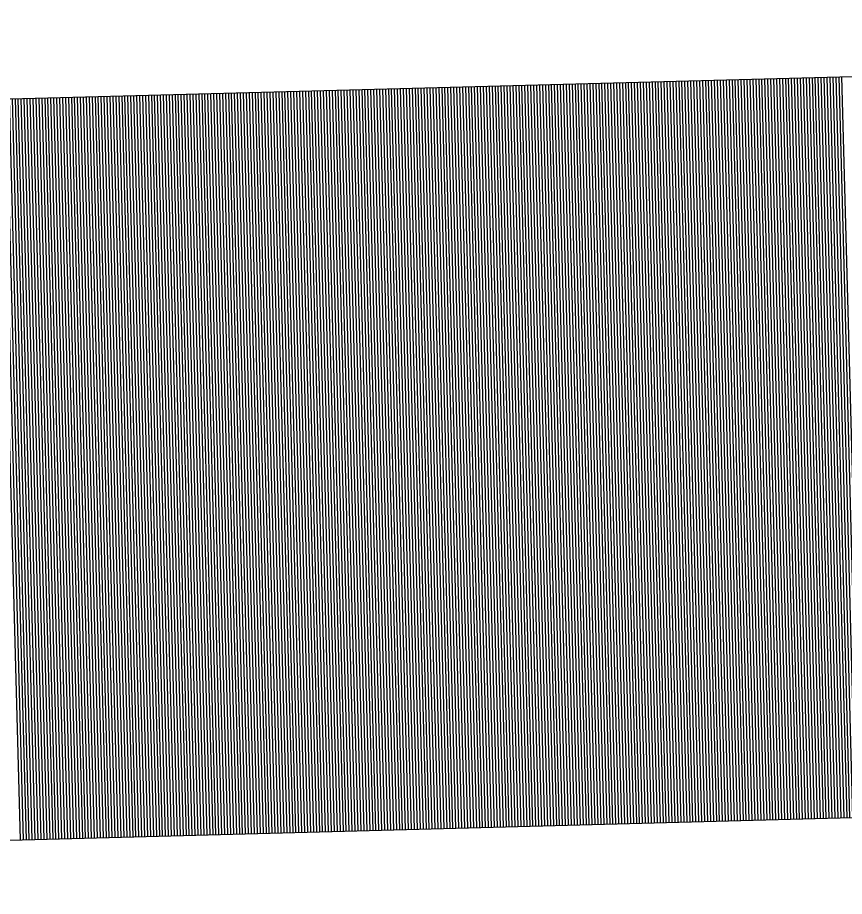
# Model space of a CAD drawing. Extents: x 1926836 to 1933254, y 596317 to 604524.
# Drawn here: x 1931032.851 to 1931035.641, y 596989.471 to 596992.436 of the extents above; entities that cross this region are included whole.
import ezdxf

# ---------------------------------------------------------------- set-up
doc = ezdxf.new("R2010")
doc.units = 0
doc.layers.add('Default', color=7, linetype='Continuous')

msp = doc.modelspace()

# ---------------------------------------------------------------- linework, layer by layer
at = {"layer": 'Default'}
for p, q in [((1931025.6806, 596991.9697), (1931043.0594, 596992.4362)), ((1931035.4317, 596992.2314), (1931035.4988, 596989.7323)), ((1931035.4417, 596992.2317), (1931035.5088, 596989.7326)), ((1931035.4517, 596992.232), (1931035.5188, 596989.7329)), ((1931035.4617, 596992.2322), (1931035.5288, 596989.7331)), ((1931035.4717, 596992.2325), (1931035.5388, 596989.7334)), ((1931035.4817, 596992.2328), (1931035.5488, 596989.7337)), ((1931035.4917, 596992.233), (1931035.5588, 596989.7339)), ((1931035.5017, 596992.2333), (1931035.5688, 596989.7342)), ((1931035.5117, 596992.2336), (1931035.5788, 596989.7345)), ((1931035.5217, 596992.2338), (1931035.5888, 596989.7347)), ((1931035.5317, 596992.2341), (1931035.5988, 596989.735)), ((1931035.5417, 596992.2344), (1931035.6088, 596989.7353)), ((1931035.5517, 596992.2346), (1931035.6188, 596989.7355)), ((1931035.5617, 596992.2349), (1931035.6287, 596989.7358)), ((1931035.5717, 596992.2352), (1931035.6387, 596989.7361)), ((1931035.5817, 596992.2354), (1931035.6487, 596989.7363)), ((1931035.5917, 596992.2357), (1931035.6587, 596989.7366)), ((1931035.6016, 596992.236), (1931035.6687, 596989.7369)), ((1931035.6116, 596992.2362), (1931035.6787, 596989.7371)), ((1931035.6216, 596992.2365), (1931035.6887, 596989.7374)), ((1931035.6316, 596992.2368), (1931035.6987, 596989.7377)), ((1931034.3321, 596992.2019), (1931034.3992, 596989.7028)), ((1931034.3421, 596992.2022), (1931034.4092, 596989.7031)), ((1931034.3521, 596992.2024), (1931034.4192, 596989.7033)), ((1931034.3621, 596992.2027), (1931034.4292, 596989.7036)), ((1931034.3721, 596992.203), (1931034.4392, 596989.7039)), ((1931034.3821, 596992.2032), (1931034.4492, 596989.7041)), ((1931034.3921, 596992.2035), (1931034.4592, 596989.7044)), ((1931034.4021, 596992.2038), (1931034.4692, 596989.7047)), ((1931034.4121, 596992.204), (1931034.4792, 596989.7049)), ((1931034.4221, 596992.2043), (1931034.4892, 596989.7052)), ((1931034.4321, 596992.2046), (1931034.4992, 596989.7055)), ((1931034.4421, 596992.2049), (1931034.5092, 596989.7058)), ((1931034.4521, 596992.2051), (1931034.5191, 596989.706)), ((1931034.4621, 596992.2054), (1931034.5291, 596989.7063)), ((1931034.4721, 596992.2057), (1931034.5391, 596989.7066)), ((1931034.4821, 596992.2059), (1931034.5491, 596989.7068)), ((1931034.492, 596992.2062), (1931034.5591, 596989.7071)), ((1931034.502, 596992.2065), (1931034.5691, 596989.7074)), ((1931034.512, 596992.2067), (1931034.5791, 596989.7076)), ((1931034.522, 596992.207), (1931034.5891, 596989.7079)), ((1931034.532, 596992.2073), (1931034.5991, 596989.7082)), ((1931034.542, 596992.2075), (1931034.6091, 596989.7084)), ((1931034.552, 596992.2078), (1931034.6191, 596989.7087)), ((1931034.562, 596992.2081), (1931034.6291, 596989.709)), ((1931034.572, 596992.2083), (1931034.6391, 596989.7092)), ((1931034.582, 596992.2086), (1931034.6491, 596989.7095)), ((1931034.592, 596992.2089), (1931034.6591, 596989.7098)), ((1931034.602, 596992.2091), (1931034.6691, 596989.71)), ((1931034.612, 596992.2094), (1931034.6791, 596989.7103)), ((1931034.622, 596992.2097), (1931034.6891, 596989.7106)), ((1931034.632, 596992.21), (1931034.6991, 596989.7109)), ((1931034.642, 596992.2102), (1931034.7091, 596989.7111)), ((1931034.652, 596992.2105), (1931034.7191, 596989.7114)), ((1931034.662, 596992.2108), (1931034.7291, 596989.7117)), ((1931034.672, 596992.211), (1931034.7391, 596989.7119)), ((1931034.682, 596992.2113), (1931034.7491, 596989.7122)), ((1931034.692, 596992.2116), (1931034.7591, 596989.7125)), ((1931034.702, 596992.2118), (1931034.7691, 596989.7127)), ((1931034.712, 596992.2121), (1931034.7791, 596989.713)), ((1931034.722, 596992.2124), (1931034.7891, 596989.7133)), ((1931034.732, 596992.2126), (1931034.799, 596989.7135)), ((1931034.742, 596992.2129), (1931034.809, 596989.7138)), ((1931034.752, 596992.2132), (1931034.819, 596989.7141)), ((1931034.762, 596992.2134), (1931034.829, 596989.7143)), ((1931034.7719, 596992.2137), (1931034.839, 596989.7146)), ((1931034.7819, 596992.214), (1931034.849, 596989.7149)), ((1931034.7919, 596992.2142), (1931034.859, 596989.7151)), ((1931034.8019, 596992.2145), (1931034.869, 596989.7154)), ((1931034.8119, 596992.2148), (1931034.879, 596989.7157)), ((1931034.8219, 596992.2151), (1931034.889, 596989.716)), ((1931034.8319, 596992.2153), (1931034.899, 596989.7162)), ((1931034.8419, 596992.2156), (1931034.909, 596989.7165)), ((1931034.8519, 596992.2159), (1931034.919, 596989.7168)), ((1931034.8619, 596992.2161), (1931034.929, 596989.717)), ((1931034.8719, 596992.2164), (1931034.939, 596989.7173)), ((1931034.8819, 596992.2167), (1931034.949, 596989.7176)), ((1931034.8919, 596992.2169), (1931034.959, 596989.7178)), ((1931034.9019, 596992.2172), (1931034.969, 596989.7181)), ((1931034.9119, 596992.2175), (1931034.979, 596989.7184)), ((1931034.9219, 596992.2177), (1931034.989, 596989.7186)), ((1931034.9319, 596992.218), (1931034.999, 596989.7189)), ((1931034.9419, 596992.2183), (1931035.009, 596989.7192)), ((1931034.9519, 596992.2185), (1931035.019, 596989.7194)), ((1931034.9619, 596992.2188), (1931035.029, 596989.7197)), ((1931034.9719, 596992.2191), (1931035.039, 596989.72)), ((1931034.9819, 596992.2193), (1931035.049, 596989.7202)), ((1931034.9919, 596992.2196), (1931035.059, 596989.7205)), ((1931035.0019, 596992.2199), (1931035.0689, 596989.7208)), ((1931035.0119, 596992.2201), (1931035.0789, 596989.721)), ((1931035.0219, 596992.2204), (1931035.0889, 596989.7213)), ((1931035.0319, 596992.2207), (1931035.0989, 596989.7216)), ((1931035.0418, 596992.221), (1931035.1089, 596989.7219)), ((1931035.0518, 596992.2212), (1931035.1189, 596989.7221)), ((1931035.0618, 596992.2215), (1931035.1289, 596989.7224)), ((1931035.0718, 596992.2218), (1931035.1389, 596989.7227)), ((1931035.0818, 596992.222), (1931035.1489, 596989.7229)), ((1931035.0918, 596992.2223), (1931035.1589, 596989.7232)), ((1931035.1018, 596992.2226), (1931035.1689, 596989.7235)), ((1931035.1118, 596992.2228), (1931035.1789, 596989.7237)), ((1931035.1218, 596992.2231), (1931035.1889, 596989.724)), ((1931035.1318, 596992.2234), (1931035.1989, 596989.7243)), ((1931035.1418, 596992.2236), (1931035.2089, 596989.7245)), ((1931035.1518, 596992.2239), (1931035.2189, 596989.7248)), ((1931035.1618, 596992.2242), (1931035.2289, 596989.7251)), ((1931035.1718, 596992.2244), (1931035.2389, 596989.7253)), ((1931035.1818, 596992.2247), (1931035.2489, 596989.7256)), ((1931035.1918, 596992.225), (1931035.2589, 596989.7259)), ((1931035.2018, 596992.2252), (1931035.2689, 596989.7261)), ((1931035.2118, 596992.2255), (1931035.2789, 596989.7264)), ((1931035.2218, 596992.2258), (1931035.2889, 596989.7267)), ((1931035.2318, 596992.2261), (1931035.2989, 596989.727)), ((1931035.2418, 596992.2263), (1931035.3089, 596989.7272)), ((1931035.2518, 596992.2266), (1931035.3189, 596989.7275)), ((1931035.2618, 596992.2269), (1931035.3289, 596989.7278)), ((1931035.2718, 596992.2271), (1931035.3389, 596989.728)), ((1931035.2818, 596992.2274), (1931035.3488, 596989.7283)), ((1931035.2918, 596992.2277), (1931035.3588, 596989.7286)), ((1931035.3018, 596992.2279), (1931035.3688, 596989.7288)), ((1931035.3118, 596992.2282), (1931035.3788, 596989.7291)), ((1931035.3217, 596992.2285), (1931035.3888, 596989.7294)), ((1931035.3317, 596992.2287), (1931035.3988, 596989.7296)), ((1931035.3417, 596992.229), (1931035.4088, 596989.7299)), ((1931035.3517, 596992.2293), (1931035.4188, 596989.7302)), ((1931035.3617, 596992.2295), (1931035.4288, 596989.7304)), ((1931035.3717, 596992.2298), (1931035.4388, 596989.7307)), ((1931035.3817, 596992.2301), (1931035.4488, 596989.731)), ((1931035.3917, 596992.2303), (1931035.4588, 596989.7312)), ((1931035.4017, 596992.2306), (1931035.4688, 596989.7315)), ((1931035.4117, 596992.2309), (1931035.4788, 596989.7318)), ((1931035.4217, 596992.2312), (1931035.4888, 596989.7321)), ((1931033.2225, 596992.1721), (1931033.2896, 596989.673)), ((1931033.2325, 596992.1724), (1931033.2996, 596989.6733)), ((1931033.2425, 596992.1727), (1931033.3096, 596989.6736)), ((1931033.2525, 596992.1729), (1931033.3196, 596989.6738)), ((1931033.2625, 596992.1732), (1931033.3296, 596989.6741)), ((1931033.2725, 596992.1735), (1931033.3396, 596989.6744)), ((1931033.2825, 596992.1737), (1931033.3496, 596989.6746)), ((1931033.2925, 596992.174), (1931033.3596, 596989.6749)), ((1931033.3025, 596992.1743), (1931033.3696, 596989.6752)), ((1931033.3125, 596992.1745), (1931033.3796, 596989.6754)), ((1931033.3225, 596992.1748), (1931033.3896, 596989.6757)), ((1931033.3325, 596992.1751), (1931033.3996, 596989.676)), ((1931033.3425, 596992.1753), (1931033.4095, 596989.6762)), ((1931033.3525, 596992.1756), (1931033.4195, 596989.6765)), ((1931033.3625, 596992.1759), (1931033.4295, 596989.6768)), ((1931033.3725, 596992.1761), (1931033.4395, 596989.677)), ((1931033.3824, 596992.1764), (1931033.4495, 596989.6773)), ((1931033.3924, 596992.1767), (1931033.4595, 596989.6776)), ((1931033.4024, 596992.1769), (1931033.4695, 596989.6778)), ((1931033.4124, 596992.1772), (1931033.4795, 596989.6781)), ((1931033.4224, 596992.1775), (1931033.4895, 596989.6784)), ((1931033.4324, 596992.1778), (1931033.4995, 596989.6787)), ((1931033.4424, 596992.178), (1931033.5095, 596989.6789)), ((1931033.4524, 596992.1783), (1931033.5195, 596989.6792)), ((1931033.4624, 596992.1786), (1931033.5295, 596989.6795)), ((1931033.4724, 596992.1788), (1931033.5395, 596989.6797)), ((1931033.4824, 596992.1791), (1931033.5495, 596989.68)), ((1931033.4924, 596992.1794), (1931033.5595, 596989.6803)), ((1931033.5024, 596992.1796), (1931033.5695, 596989.6805)), ((1931033.5124, 596992.1799), (1931033.5795, 596989.6808)), ((1931033.5224, 596992.1802), (1931033.5895, 596989.6811)), ((1931033.5324, 596992.1804), (1931033.5995, 596989.6813)), ((1931033.5424, 596992.1807), (1931033.6095, 596989.6816)), ((1931033.5524, 596992.181), (1931033.6195, 596989.6819)), ((1931033.5624, 596992.1812), (1931033.6295, 596989.6821)), ((1931033.5724, 596992.1815), (1931033.6395, 596989.6824)), ((1931033.5824, 596992.1818), (1931033.6495, 596989.6827)), ((1931033.5924, 596992.182), (1931033.6595, 596989.6829)), ((1931033.6024, 596992.1823), (1931033.6695, 596989.6832)), ((1931033.6124, 596992.1826), (1931033.6795, 596989.6835)), ((1931033.6224, 596992.1828), (1931033.6894, 596989.6837)), ((1931033.6324, 596992.1831), (1931033.6994, 596989.684)), ((1931033.6424, 596992.1834), (1931033.7094, 596989.6843)), ((1931033.6523, 596992.1837), (1931033.7194, 596989.6846)), ((1931033.6623, 596992.1839), (1931033.7294, 596989.6848)), ((1931033.6723, 596992.1842), (1931033.7394, 596989.6851)), ((1931033.6823, 596992.1845), (1931033.7494, 596989.6854)), ((1931033.6923, 596992.1847), (1931033.7594, 596989.6856)), ((1931033.7023, 596992.185), (1931033.7694, 596989.6859)), ((1931033.7123, 596992.1853), (1931033.7794, 596989.6862)), ((1931033.7223, 596992.1855), (1931033.7894, 596989.6864)), ((1931033.7323, 596992.1858), (1931033.7994, 596989.6867)), ((1931033.7423, 596992.1861), (1931033.8094, 596989.687)), ((1931033.7523, 596992.1863), (1931033.8194, 596989.6872)), ((1931033.7623, 596992.1866), (1931033.8294, 596989.6875)), ((1931033.7723, 596992.1869), (1931033.8394, 596989.6878)), ((1931033.7823, 596992.1871), (1931033.8494, 596989.688)), ((1931033.7923, 596992.1874), (1931033.8594, 596989.6883)), ((1931033.8023, 596992.1877), (1931033.8694, 596989.6886)), ((1931033.8123, 596992.1879), (1931033.8794, 596989.6888)), ((1931033.8223, 596992.1882), (1931033.8894, 596989.6891)), ((1931033.8323, 596992.1885), (1931033.8994, 596989.6894)), ((1931033.8423, 596992.1888), (1931033.9094, 596989.6897)), ((1931033.8523, 596992.189), (1931033.9194, 596989.6899)), ((1931033.8623, 596992.1893), (1931033.9294, 596989.6902)), ((1931033.8723, 596992.1896), (1931033.9394, 596989.6905)), ((1931033.8823, 596992.1898), (1931033.9494, 596989.6907)), ((1931033.8923, 596992.1901), (1931033.9593, 596989.691)), ((1931033.9023, 596992.1904), (1931033.9693, 596989.6913)), ((1931033.9123, 596992.1906), (1931033.9793, 596989.6915)), ((1931033.9223, 596992.1909), (1931033.9893, 596989.6918)), ((1931033.9322, 596992.1912), (1931033.9993, 596989.6921)), ((1931033.9422, 596992.1914), (1931034.0093, 596989.6923)), ((1931033.9522, 596992.1917), (1931034.0193, 596989.6926)), ((1931033.9622, 596992.192), (1931034.0293, 596989.6929)), ((1931033.9722, 596992.1922), (1931034.0393, 596989.6931)), ((1931033.9822, 596992.1925), (1931034.0493, 596989.6934)), ((1931033.9922, 596992.1928), (1931034.0593, 596989.6937)), ((1931034.0022, 596992.193), (1931034.0693, 596989.6939)), ((1931034.0122, 596992.1933), (1931034.0793, 596989.6942)), ((1931034.0222, 596992.1936), (1931034.0893, 596989.6945)), ((1931034.0322, 596992.1939), (1931034.0993, 596989.6948)), ((1931034.0422, 596992.1941), (1931034.1093, 596989.695)), ((1931034.0522, 596992.1944), (1931034.1193, 596989.6953)), ((1931034.0622, 596992.1947), (1931034.1293, 596989.6956)), ((1931034.0722, 596992.1949), (1931034.1393, 596989.6958)), ((1931034.0822, 596992.1952), (1931034.1493, 596989.6961)), ((1931034.0922, 596992.1955), (1931034.1593, 596989.6964)), ((1931034.1022, 596992.1957), (1931034.1693, 596989.6966)), ((1931034.1122, 596992.196), (1931034.1793, 596989.6969)), ((1931034.1222, 596992.1963), (1931034.1893, 596989.6972)), ((1931034.1322, 596992.1965), (1931034.1993, 596989.6974)), ((1931034.1422, 596992.1968), (1931034.2093, 596989.6977)), ((1931034.1522, 596992.1971), (1931034.2193, 596989.698)), ((1931034.1622, 596992.1973), (1931034.2293, 596989.6982)), ((1931034.1722, 596992.1976), (1931034.2392, 596989.6985)), ((1931034.1822, 596992.1979), (1931034.2492, 596989.6988)), ((1931034.1922, 596992.1981), (1931034.2592, 596989.699)), ((1931034.2022, 596992.1984), (1931034.2692, 596989.6993)), ((1931034.2121, 596992.1987), (1931034.2792, 596989.6996)), ((1931034.2221, 596992.1989), (1931034.2892, 596989.6998)), ((1931034.2321, 596992.1992), (1931034.2992, 596989.7001)), ((1931034.2421, 596992.1995), (1931034.3092, 596989.7004)), ((1931034.2521, 596992.1998), (1931034.3192, 596989.7007)), ((1931034.2621, 596992.2), (1931034.3292, 596989.7009)), ((1931034.2721, 596992.2003), (1931034.3392, 596989.7012)), ((1931034.2821, 596992.2006), (1931034.3492, 596989.7015)), ((1931034.2921, 596992.2008), (1931034.3592, 596989.7017)), ((1931034.3021, 596992.2011), (1931034.3692, 596989.702)), ((1931034.3121, 596992.2014), (1931034.3792, 596989.7023)), ((1931034.3221, 596992.2016), (1931034.3892, 596989.7025)), ((1931032.7927, 596992.1606), (1931032.8597, 596989.6615)), ((1931032.8027, 596992.1608), (1931032.8697, 596989.6617)), ((1931032.8127, 596992.1611), (1931032.8797, 596989.662)), ((1931032.8226, 596992.1614), (1931032.8897, 596989.6623)), ((1931032.8326, 596992.1616), (1931032.8997, 596989.6626)), ((1931032.8426, 596992.1619), (1931032.9097, 596989.6628)), ((1931032.8526, 596992.1622), (1931032.9197, 596989.6631)), ((1931032.8626, 596992.1625), (1931032.9297, 596989.6634)), ((1931032.8726, 596992.1627), (1931032.9397, 596989.6636)), ((1931032.8826, 596992.163), (1931032.9497, 596989.6639)), ((1931032.8926, 596992.1633), (1931032.9597, 596989.6642)), ((1931032.9026, 596992.1635), (1931032.9697, 596989.6644)), ((1931032.9126, 596992.1638), (1931032.9797, 596989.6647)), ((1931032.9226, 596992.1641), (1931032.9897, 596989.665)), ((1931032.9326, 596992.1643), (1931032.9997, 596989.6652)), ((1931032.9426, 596992.1646), (1931033.0097, 596989.6655)), ((1931032.9526, 596992.1649), (1931033.0197, 596989.6658)), ((1931032.9626, 596992.1651), (1931033.0297, 596989.666)), ((1931032.9726, 596992.1654), (1931033.0397, 596989.6663)), ((1931032.9826, 596992.1657), (1931033.0497, 596989.6666)), ((1931032.9926, 596992.1659), (1931033.0597, 596989.6668)), ((1931033.0026, 596992.1662), (1931033.0697, 596989.6671)), ((1931033.0126, 596992.1665), (1931033.0797, 596989.6674)), ((1931033.0226, 596992.1667), (1931033.0897, 596989.6676)), ((1931033.0326, 596992.167), (1931033.0997, 596989.6679)), ((1931033.0426, 596992.1673), (1931033.1097, 596989.6682)), ((1931033.0526, 596992.1676), (1931033.1197, 596989.6685)), ((1931033.0626, 596992.1678), (1931033.1296, 596989.6687)), ((1931033.0726, 596992.1681), (1931033.1396, 596989.669)), ((1931033.0826, 596992.1684), (1931033.1496, 596989.6693)), ((1931033.0926, 596992.1686), (1931033.1596, 596989.6695)), ((1931033.1025, 596992.1689), (1931033.1696, 596989.6698)), ((1931033.1125, 596992.1692), (1931033.1796, 596989.6701)), ((1931033.1225, 596992.1694), (1931033.1896, 596989.6703)), ((1931033.1325, 596992.1697), (1931033.1996, 596989.6706)), ((1931033.1425, 596992.17), (1931033.2096, 596989.6709)), ((1931033.1525, 596992.1702), (1931033.2196, 596989.6711)), ((1931033.1625, 596992.1705), (1931033.2296, 596989.6714)), ((1931033.1725, 596992.1708), (1931033.2396, 596989.6717)), ((1931033.1825, 596992.171), (1931033.2496, 596989.6719)), ((1931033.1925, 596992.1713), (1931033.2596, 596989.6722)), ((1931033.2025, 596992.1716), (1931033.2696, 596989.6725)), ((1931033.2125, 596992.1718), (1931033.2796, 596989.6727)), ((1931025.7477, 596989.4706), (1931043.1264, 596989.9371))]:
    msp.add_line(p, q, dxfattribs=at)

doc.saveas('drawing.dxf')
